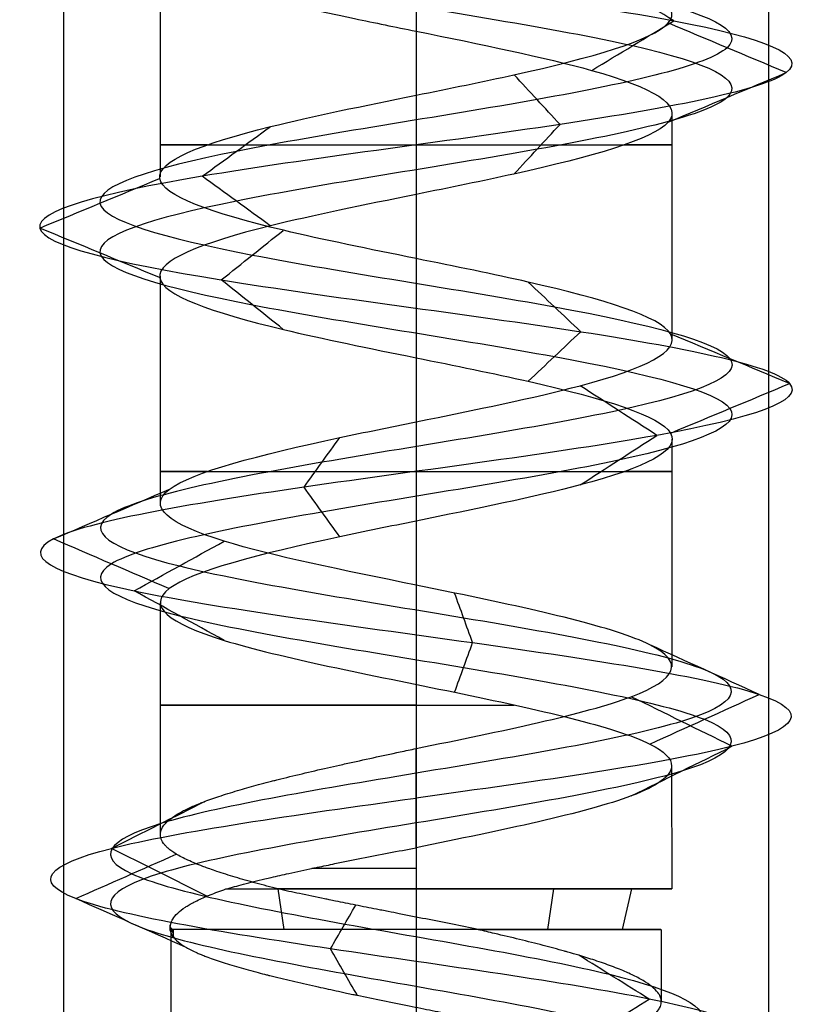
# Model space of a CAD drawing. Header units: millimetres. Extents: x -429 to 422, y -262 to 259.
# Tile 407 of 656: x -245.94 to -240.32, y 160.08 to 167.07. Entities that reach past the tile are written whole.
import ezdxf

# ---------------------------------------------------------------- set-up
doc = ezdxf.new("R2010")
doc.units = ezdxf.units.MM
doc.layers.add('Default', color=7, linetype='Continuous', true_color=0x000000)

msp = doc.modelspace()

# ---------------------------------------------------------------- linework, layer by layer
at = {"layer": 'Default', "color": 9, "true_color": 0xbebcba}
for p, q in [((-244.9433, 167.5662, 880.8222), (-244.9433, 165.9528, 880.8222)), ((-243.1274, 166.9872, 879.0065), (-243.1274, 165.3738, 879.011)), ((-241.3115, 166.4074, 880.8222), (-241.3115, 164.7942, 880.8222)), ((-244.9433, 165.2483, 880.8222), (-244.9433, 163.6345, 880.8222)), ((-243.1274, 164.6696, 879.011), (-243.1274, 163.0559, 879.0056)), ((-241.3115, 164.0912, 880.8222), (-241.3115, 162.4757, 880.8222)), ((-244.9433, 162.9306, 880.8222), (-244.9433, 161.2877, 880.8222)), ((-243.1274, 162.3501, 879.0063), (-243.1274, 160.8992, 879.0063)), ((-241.3141, 161.7718, 880.8222), (-241.3115, 160.8992, 880.8222)), ((-244.0629, 160.6108, 882.2877), (-244.1045, 160.8992, 882.3528)), ((-242.1919, 160.6108, 879.3567), (-242.1503, 160.8992, 879.2916)), ((-241.6619, 160.6108, 881.7577), (-241.5968, 160.8992, 881.7993)), ((-244.866, 160.6108, 880.8222), (-244.866, 158.8822, 880.8222)), ((-241.3888, 160.6108, 880.8222), (-241.3888, 160.1015, 880.8222))]:
    msp.add_line(p, q, dxfattribs=at)
at = {"layer": 'Default', "color": 9, "true_color": 0xbebcba, "extrusion": (0, -1, 0)}
for centre, radius, start, end in [((-243.1274, 880.8222, -166.1807), 1.8159, 144.57457, 270), ((-243.1274, 880.8222, -166.1807), 1.8159, 270, 35.22391), ((-243.1274, 880.8222, -163.8625), 1.8159, 144.64815, 270), ((-243.1274, 880.8222, -163.8625), 1.8159, 270, 35.45273), ((-243.1274, 880.8222, -162.2048), 1.8159, 90, 292.56747), ((-243.1274, 880.8222, -161.0457), 1.8159, 90, 113.99405), ((-243.1274, 880.8222, -160.6108), 1.7386, 90, 187.73216), ((-243.1274, 880.8222, -160.6108), 1.7386, 284.72045, 90)]:
    msp.add_arc(centre, radius, start, end, dxfattribs=at)
at = {"layer": 'Default', "color": 9, "true_color": 0xbebcba, "extrusion": (0, 1, 0)}
for start, end in [(42.04486, 90), (180, 302.62669), (90, 180)]:
    msp.add_arc((243.1274, 880.8222, 160.8992), 1.8159, start, end, dxfattribs=at)
at = {"layer": 'Default', "color": 9, "true_color": 0xbebcba}
for points, degree in [([(-243.1274, 199.9705, 878.5826), (-242.3832, 199.8479, 878.5826), (-240.9076, 199.6027, 879.3829), (-240.7127, 199.2349, 881.9095), (-242.7298, 198.8671, 883.438), (-245.108, 198.4993, 882.5775), (-245.6769, 198.1315, 880.1114), (-243.9147, 197.7638, 878.2956), (-241.4331, 197.396, 878.7891), (-240.5001, 197.0282, 881.1412), (-241.9688, 196.6604, 883.2017), (-244.4965, 196.2926, 883.0871), (-245.7727, 195.9248, 880.9021), (-244.6308, 195.5571, 878.6442), (-242.1146, 195.1893, 878.3771), (-240.5242, 194.8215, 880.3452), (-241.3134, 194.4537, 882.7493), (-243.7607, 194.0859, 883.3918), (-245.6292, 193.7181, 881.6855), (-245.2107, 193.3503, 879.19), (-242.8879, 192.9826, 878.1865), (-240.784, 192.6148, 879.5923), (-240.8222, 192.247, 882.1223), (-242.9676, 191.8792, 883.4639), (-245.259, 191.5114, 882.3907), (-245.6019, 191.1436, 879.8837), (-243.6828, 190.7759, 878.2346), (-241.256, 190.4081, 878.9508), (-240.5398, 190.0403, 881.3777), (-242.1889, 189.6725, 883.2968), (-244.6959, 189.3047, 882.9539), (-245.7691, 188.9369, 880.6624), (-244.4275, 188.5692, 878.517), (-241.8975, 188.2014, 878.4788), (-240.4917, 187.8336, 880.5827), (-241.4952, 187.4658, 882.9055), (-243.9907, 187.098, 883.324), (-245.697, 186.7302, 881.4556), (-245.0544, 186.3624, 879.0082), (-242.6503, 185.9947, 878.219), (-240.6823, 185.6269, 879.8094), (-240.9493, 185.2591, 882.3256), (-243.2073, 184.8913, 883.4675), (-245.3922, 184.5235, 882.1914), (-245.5069, 184.1557, 879.6636), (-243.4464, 183.788, 878.195), (-241.0943, 183.4202, 879.1279), (-240.6007, 183.0524, 881.6096), (-242.4167, 182.6846, 883.3715), (-244.8824, 182.3168, 882.8032), (-245.7438, 181.949, 880.424), (-244.2136, 181.5813, 878.4088), (-241.6905, 181.2135, 878.5997), (-240.4809, 180.8457, 880.8222), (-241.6905, 180.4779, 883.0447), (-244.2136, 180.1101, 883.2356), (-245.7438, 179.7423, 881.2204), (-244.8824, 179.3745, 878.8413), (-242.4167, 179.0068, 878.2729), (-240.6007, 178.639, 880.0349), (-241.0943, 178.2712, 882.5166), (-243.4464, 177.9034, 883.4494), (-245.5069, 177.5356, 881.9808), (-245.3922, 177.1678, 879.4531), (-243.2073, 176.8001, 878.1769), (-240.9493, 176.4323, 879.3188), (-240.6823, 176.0645, 881.835), (-242.6503, 175.6967, 883.4254), (-245.0544, 175.3289, 882.6362), (-245.697, 174.9611, 880.1889), (-243.9907, 174.5934, 878.3205), (-241.4952, 174.2256, 878.7389), (-240.4917, 173.8578, 881.0617), (-241.8975, 173.49, 883.1656), (-244.4275, 173.1222, 883.1274), (-245.7691, 172.7544, 880.982), (-244.6959, 172.3866, 878.6906), (-242.1889, 172.0189, 878.3477), (-240.5398, 171.6511, 880.2668), (-241.256, 171.2833, 882.6936), (-243.6828, 170.9155, 883.4098), (-245.6019, 170.5477, 881.7607), (-245.259, 170.1799, 879.2537), (-242.9676, 169.8122, 878.1805), (-240.8222, 169.4444, 879.5221), (-240.784, 169.0766, 882.0521), (-242.8879, 168.7088, 883.4579), (-245.2107, 168.341, 882.4544), (-245.6292, 167.9732, 879.9589), (-243.7607, 167.6055, 878.2526), (-241.3134, 167.2377, 878.8952), (-240.5242, 166.8699, 881.2993), (-242.1146, 166.5021, 883.2673), (-244.6308, 166.1343, 883.0003), (-245.7727, 165.7665, 880.7423), (-244.4965, 165.3987, 878.5574), (-241.9688, 165.031, 878.4428), (-240.5001, 164.6632, 880.5032), (-241.4331, 164.2954, 882.8553), (-243.9147, 163.9276, 883.3488), (-245.6769, 163.5598, 881.533), (-245.108, 163.192, 879.067), (-242.7298, 162.8243, 878.2064), (-240.7127, 162.4565, 879.7349), (-240.9076, 162.0887, 882.2615), (-242.3832, 161.8435, 883.0619), (-243.1274, 161.7209, 883.0619)], 3), ([(-243.1274, 199.7939, 878.1563), (-242.2416, 199.6713, 878.1563), (-240.4851, 199.4261, 879.109), (-240.2532, 199.0583, 882.1164), (-242.6542, 198.6906, 883.9359), (-245.4849, 198.3228, 882.9115), (-246.1621, 197.955, 879.9761), (-244.0645, 197.5872, 877.8148), (-241.1107, 197.2194, 878.4022), (-240.0001, 196.8516, 881.202), (-241.7484, 196.4839, 883.6545), (-244.7571, 196.1161, 883.5181), (-246.2761, 195.7483, 880.9174), (-244.9169, 195.3805, 878.2297), (-241.9219, 195.0127, 877.9118), (-240.0288, 194.6449, 880.2544), (-240.9682, 194.2772, 883.116), (-243.8813, 193.9094, 883.8809), (-246.1053, 193.5416, 881.8498), (-245.6072, 193.1738, 878.8794), (-242.8423, 192.806, 877.6849), (-240.338, 192.4382, 879.3582), (-240.3835, 192.0704, 882.3698), (-242.9372, 191.7027, 883.9667), (-245.6647, 191.3349, 882.6892), (-246.0729, 190.9671, 879.7051), (-243.7886, 190.5993, 877.7422), (-240.8999, 190.2315, 878.5947), (-240.0474, 189.8637, 881.4834), (-242.0103, 189.496, 883.7677), (-244.9944, 189.1282, 883.3595), (-246.2718, 188.7604, 880.632), (-244.6749, 188.3926, 878.0783), (-241.6634, 188.0248, 878.0329), (-239.9901, 187.657, 880.5371), (-241.1846, 187.2893, 883.302), (-244.155, 186.9215, 883.8001), (-246.186, 186.5537, 881.5761), (-245.4212, 186.1859, 878.663), (-242.5596, 185.8181, 877.7236), (-240.217, 185.4503, 879.6167), (-240.5348, 185.0825, 882.6117), (-243.2225, 184.7148, 883.971), (-245.8233, 184.347, 882.4519), (-245.9597, 183.9792, 879.4432), (-243.5071, 183.6114, 877.695), (-240.7074, 183.2436, 878.8054), (-240.1198, 182.8758, 881.7594), (-242.2815, 182.5081, 883.8567), (-245.2164, 182.1403, 883.1802), (-246.2417, 181.7725, 880.3482), (-244.4203, 181.4047, 877.9496), (-241.417, 181.0369, 878.1768), (-239.9772, 180.6691, 880.8222), (-241.417, 180.3014, 883.4676), (-244.4203, 179.9336, 883.6949), (-246.2417, 179.5658, 881.2962), (-245.2164, 179.198, 878.4643), (-242.2815, 178.8302, 877.7877), (-240.1198, 178.4624, 879.885), (-240.7074, 178.0946, 882.839), (-243.5071, 177.7269, 883.9494), (-245.9597, 177.3591, 882.2013), (-245.8233, 176.9913, 879.1925), (-243.2225, 176.6235, 877.6735), (-240.5348, 176.2557, 879.0327), (-240.217, 175.8879, 882.0277), (-242.5596, 175.5202, 883.9208), (-245.4212, 175.1524, 882.9814), (-246.186, 174.7846, 880.0683), (-244.155, 174.4168, 877.8443), (-241.1846, 174.049, 878.3424), (-239.9901, 173.6812, 881.1073), (-241.6634, 173.3134, 883.6116), (-244.6749, 172.9457, 883.5661), (-246.2718, 172.5779, 881.0124), (-244.9944, 172.2101, 878.2849), (-242.0103, 171.8423, 877.8767), (-240.0474, 171.4745, 880.161), (-240.8999, 171.1067, 883.0497), (-243.7886, 170.739, 883.9022), (-246.0729, 170.3712, 881.9393), (-245.6647, 170.0034, 878.9552), (-242.9372, 169.6356, 877.6778), (-240.3835, 169.2678, 879.2747), (-240.338, 168.9, 882.2862), (-242.8423, 168.5323, 883.9595), (-245.6072, 168.1645, 882.765), (-246.1053, 167.7967, 879.7946), (-243.8813, 167.4289, 877.7636), (-240.9682, 167.0611, 878.5284), (-240.0288, 166.6933, 881.3901), (-241.9219, 166.3255, 883.7326), (-244.9169, 165.9578, 883.4148), (-246.2761, 165.59, 880.7271), (-244.7571, 165.2222, 878.1263), (-241.7484, 164.8544, 877.9899), (-240.0001, 164.4866, 880.4425), (-241.1107, 164.1188, 883.2422), (-244.0645, 163.7511, 883.8297), (-246.1621, 163.3833, 881.6683), (-245.4849, 163.0155, 878.7329), (-242.6542, 162.6477, 877.7086), (-240.2532, 162.2799, 879.528), (-240.4851, 161.9121, 882.5354), (-242.2416, 161.6669, 883.4881), (-243.1274, 161.5444, 883.4881)], 3), ([(-243.1274, 199.6174, 878.5826), (-242.3832, 199.4948, 878.5826), (-240.9076, 199.2496, 879.3829), (-240.7127, 198.8818, 881.9095), (-242.7299, 198.514, 883.438), (-245.108, 198.1462, 882.5775), (-245.6769, 197.7784, 880.1114), (-243.9146, 197.4107, 878.2956), (-241.4331, 197.0429, 878.7891), (-240.5002, 196.6751, 881.1412), (-241.9689, 196.3073, 883.2016), (-244.4965, 195.9395, 883.087), (-245.7727, 195.5717, 880.9021), (-244.6308, 195.2039, 878.6442), (-242.1146, 194.8362, 878.3772), (-240.5242, 194.4684, 880.3452), (-241.3134, 194.1006, 882.7492), (-243.7607, 193.7328, 883.3918), (-245.6291, 193.365, 881.6855), (-245.2107, 192.9972, 879.1901), (-242.8879, 192.6295, 878.1866), (-240.784, 192.2617, 879.5923), (-240.8222, 191.8939, 882.1223), (-242.9676, 191.5261, 883.4639), (-245.259, 191.1583, 882.3907), (-245.6019, 190.7905, 879.8838), (-243.6828, 190.4228, 878.2347), (-241.256, 190.055, 878.9509), (-240.5398, 189.6872, 881.3777), (-242.1889, 189.3194, 883.2967), (-244.6959, 188.9516, 882.9538), (-245.7691, 188.5838, 880.6624), (-244.4275, 188.216, 878.5171), (-241.8975, 187.8483, 878.4789), (-240.4918, 187.4805, 880.5827), (-241.4952, 187.1127, 882.9055), (-243.9907, 186.7449, 883.3239), (-245.697, 186.3771, 881.4556), (-245.0544, 186.0093, 879.0082), (-242.6503, 185.6416, 878.2191), (-240.6823, 185.2738, 879.8094), (-240.9494, 184.906, 882.3256), (-243.2073, 184.5382, 883.4675), (-245.3922, 184.1704, 882.1913), (-245.5068, 183.8026, 879.6637), (-243.4464, 183.4348, 878.195), (-241.0944, 183.0671, 879.1279), (-240.6007, 182.6993, 881.6096), (-242.4167, 182.3315, 883.3715), (-244.8823, 181.9637, 882.8031), (-245.7438, 181.5959, 880.424), (-244.2135, 181.2281, 878.4089), (-241.6905, 180.8604, 878.5998), (-240.4809, 180.4926, 880.8222), (-241.6905, 180.1248, 883.0447), (-244.2135, 179.757, 883.2356), (-245.7438, 179.3892, 881.2204), (-244.8823, 179.0214, 878.8413), (-242.4167, 178.6537, 878.2729), (-240.6007, 178.2859, 880.0349), (-241.0944, 177.9181, 882.5165), (-243.4464, 177.5503, 883.4494), (-245.5068, 177.1825, 881.9808), (-245.3922, 176.8147, 879.4531), (-243.2073, 176.4469, 878.1769), (-240.9494, 176.0792, 879.3188), (-240.6823, 175.7114, 881.835), (-242.6503, 175.3436, 883.4254), (-245.0544, 174.9758, 882.6362), (-245.697, 174.608, 880.1889), (-243.9907, 174.2402, 878.3205), (-241.4952, 173.8725, 878.7389), (-240.4918, 173.5047, 881.0617), (-241.8975, 173.1369, 883.1656), (-244.4275, 172.7691, 883.1274), (-245.7691, 172.4013, 880.982), (-244.6959, 172.0335, 878.6906), (-242.1889, 171.6658, 878.3477), (-240.5398, 171.298, 880.2668), (-241.256, 170.9302, 882.6936), (-243.6828, 170.5624, 883.4098), (-245.6019, 170.1946, 881.7607), (-245.259, 169.8268, 879.2537), (-242.9676, 169.459, 878.1805), (-240.8222, 169.0913, 879.5221), (-240.784, 168.7235, 882.0521), (-242.8879, 168.3557, 883.4579), (-245.2107, 167.9879, 882.4544), (-245.6291, 167.6201, 879.9589), (-243.7607, 167.2523, 878.2526), (-241.3134, 166.8846, 878.8952), (-240.5242, 166.5168, 881.2993), (-242.1146, 166.149, 883.2673), (-244.6308, 165.7812, 883.0002), (-245.7727, 165.4134, 880.7423), (-244.4965, 165.0456, 878.5574), (-241.9689, 164.6779, 878.4428), (-240.5002, 164.3101, 880.5032), (-241.4331, 163.9423, 882.8553), (-243.9146, 163.5745, 883.3488), (-245.6769, 163.2067, 881.533), (-245.108, 162.8389, 879.067), (-242.7299, 162.4711, 878.2064), (-240.7127, 162.1034, 879.7349), (-240.9076, 161.7356, 882.2615), (-242.3832, 161.4904, 883.0618), (-243.1274, 161.3678, 883.0618)], 3), ([(-243.1274, 168.1467, 882.6381), (-243.1274, 167.3397, 882.6381), (-243.1274, 166.5327, 882.6381)], 2), ([(-241.2971, 167.0611, 878.8779), (-241.4918, 167.1786, 879.0847), (-241.6865, 167.296, 879.2915), (-241.8812, 167.4135, 879.4983)], 3), ([(-241.8807, 166.709, 879.4978), (-241.6862, 166.8264, 879.2912), (-241.4916, 166.9438, 879.0845), (-241.2971, 167.0611, 878.8779)], 3), ([(-240.5009, 166.6933, 881.3035), (-240.7802, 166.8108, 881.2524), (-241.0595, 166.9282, 881.2012), (-241.3389, 167.0456, 881.15)], 3), ([(-242.1055, 166.3255, 883.2892), (-242.214, 166.4427, 883.0274), (-242.3224, 166.5599, 882.7656), (-242.4308, 166.6771, 882.5038)], 3), ([(-241.3376, 166.3415, 881.1502), (-241.0587, 166.4588, 881.2013), (-240.7798, 166.5761, 881.2524), (-240.5009, 166.6933, 881.3035)], 3), ([(-242.4307, 165.9742, 882.5042), (-242.3223, 166.0913, 882.7659), (-242.2139, 166.2084, 883.0275), (-242.1055, 166.3255, 883.2892)], 3), ([(-244.6443, 165.9578, 883.0198), (-244.4834, 166.0749, 882.7868), (-244.3226, 166.1919, 882.5537), (-244.1617, 166.309, 882.3207)], 3), ([(-245.7964, 165.59, 880.7416), (-245.5134, 165.7071, 880.7501), (-245.2303, 165.8242, 880.7587), (-244.9472, 165.9413, 880.7672)], 3), ([(-244.1618, 165.6065, 882.3208), (-244.3226, 165.7236, 882.5538), (-244.4834, 165.8407, 882.7868), (-244.6443, 165.9578, 883.0198)], 3), ([(-243.1274, 165.8286, 882.6381), (-243.1274, 165.0216, 882.6381), (-243.1274, 164.2146, 882.6381)], 2), ([(-244.9473, 165.2387, 880.7672), (-245.2303, 165.3558, 880.7587), (-245.5134, 165.4729, 880.7501), (-245.7964, 165.59, 880.7416)], 3), ([(-244.5088, 165.2222, 878.5371), (-244.3623, 165.3393, 878.7794), (-244.2158, 165.4565, 879.0218), (-244.0692, 165.5736, 879.2642)], 3), ([(-244.0692, 164.8708, 879.2642), (-244.2158, 164.9879, 879.0218), (-244.3623, 165.1051, 878.7794), (-244.5088, 165.2222, 878.5371)], 3), ([(-241.9584, 164.8544, 878.4214), (-242.0825, 164.9716, 878.6761), (-242.2065, 165.0887, 878.9308), (-242.3305, 165.2059, 879.1855)], 3), ([(-242.3305, 164.5029, 879.1856), (-242.2065, 164.6201, 878.9309), (-242.0825, 164.7373, 878.6761), (-241.9584, 164.8544, 878.4214)], 3), ([(-240.4766, 164.4866, 880.5003), (-240.7579, 164.6038, 880.5345), (-241.0391, 164.721, 880.5686), (-241.3204, 164.8381, 880.6028)], 3), ([(-241.4179, 164.1188, 882.8735), (-241.5993, 164.236, 882.6558), (-241.7807, 164.3532, 882.4381), (-241.9621, 164.4704, 882.2204)], 3), ([(-241.3205, 164.1351, 880.6028), (-241.0392, 164.2523, 880.5687), (-240.7579, 164.3694, 880.5345), (-240.4766, 164.4866, 880.5003)], 3), ([(-243.9218, 163.7511, 883.3715), (-243.8375, 163.8683, 883.101), (-243.7531, 163.9855, 882.8304), (-243.6688, 164.1027, 882.5598)], 3), ([(-241.9622, 163.7672, 882.2203), (-241.7808, 163.8844, 882.438), (-241.5993, 164.0016, 882.6558), (-241.4179, 164.1188, 882.8735)], 3), ([(-245.6996, 163.3833, 881.5393), (-245.4265, 163.5005, 881.4632), (-245.1535, 163.6177, 881.387), (-244.8804, 163.735, 881.3109)], 3), ([(-243.6688, 163.3994, 882.5596), (-243.7531, 163.5166, 882.8302), (-243.8374, 163.6338, 883.1009), (-243.9218, 163.7511, 883.3715)], 3), ([(-243.1274, 163.5104, 882.6381), (-243.1274, 162.7034, 882.6381), (-243.1274, 161.8964, 882.6381)], 2), ([(-244.8802, 163.0315, 881.3109), (-245.1534, 163.1488, 881.387), (-245.4265, 163.266, 881.4632), (-245.6996, 163.3833, 881.5393)], 3), ([(-245.126, 163.0155, 879.0514), (-244.9138, 163.1327, 879.2395), (-244.7016, 163.25, 879.4275), (-244.4893, 163.3673, 879.6155)], 3), ([(-244.4892, 162.6637, 879.6156), (-244.7015, 162.7809, 879.4275), (-244.9137, 162.8982, 879.2395), (-245.126, 163.0155, 879.0514)], 3), ([(-242.7258, 162.6477, 878.1825), (-242.7685, 162.765, 878.4629), (-242.8111, 162.8823, 878.7432), (-242.8538, 162.9996, 879.0236)], 3), ([(-242.8538, 162.2958, 879.0237), (-242.8111, 162.4131, 878.7433), (-242.7685, 162.5304, 878.4629), (-242.7258, 162.6477, 878.1825)], 3), ([(-240.692, 162.2799, 879.726), (-240.9507, 162.3972, 879.8425), (-241.2094, 162.5145, 879.9589), (-241.4682, 162.6318, 880.0754)], 3), ([(-240.8856, 161.9121, 882.2724), (-241.1238, 162.0295, 882.1183), (-241.362, 162.1468, 881.9642), (-241.6002, 162.2641, 881.8101)], 3), ([(-241.4682, 161.928, 880.0754), (-241.2095, 162.0453, 879.9589), (-240.9507, 162.1626, 879.8425), (-240.692, 162.2799, 879.726)], 3), ([(-243.1274, 161.5444, 883.4881), (-243.1274, 161.7204, 883.0631), (-243.1274, 161.8964, 882.6381)], 2), ([(-241.6002, 161.5601, 881.8101), (-241.362, 161.6775, 881.9642), (-241.1238, 161.7948, 882.1183), (-240.8856, 161.9121, 882.2724)], 3), ([(-243.1274, 156.908, 882.9188), (-242.4518, 157.0269, 882.9334), (-241.0782, 157.2647, 882.2588), (-240.7311, 157.6213, 879.9314), (-242.4878, 157.978, 878.2955), (-244.8771, 158.3346, 878.8216), (-245.8188, 158.6912, 881.1321), (-244.4249, 159.0479, 883.2585), (-241.8358, 159.4045, 883.3195), (-240.2874, 159.7612, 881.184), (-241.1828, 160.1178, 878.6521), (-243.8202, 160.4744, 877.9394), (-245.9431, 160.8311, 879.7362), (-245.659, 161.1877, 882.552), (-243.9864, 161.4255, 883.4735), (-243.1274, 161.5444, 883.4881)], 3), ([(-245.2882, 161.1877, 882.313), (-245.0668, 161.299, 882.1603), (-244.8453, 161.4103, 882.0075), (-244.6239, 161.5216, 881.8547)], 3), ([(-243.1274, 161.1923, 882.6381), (-243.1274, 161.3683, 883.0631), (-243.1274, 161.5444, 883.4881)], 2), ([(-245.5419, 160.8311, 879.906), (-245.304, 160.9363, 879.9963), (-245.066, 161.0415, 880.0865), (-244.8281, 161.1468, 880.1768)], 3), ([(-244.6115, 160.8475, 881.8461), (-244.837, 160.9609, 882.0017), (-245.0626, 161.0743, 882.1574), (-245.2882, 161.1877, 882.313)], 3), ([(-243.1274, 161.1923, 882.6381), (-243.1274, 161.0457, 882.6381), (-243.1274, 160.8992, 882.6381)], 2), ([(-244.7573, 160.4841, 880.2036), (-245.0189, 160.5997, 880.1044), (-245.2804, 160.7154, 880.0052), (-245.5419, 160.8311, 879.906)], 3), ([(-243.7344, 160.4744, 878.3577), (-243.6745, 160.578, 878.6009), (-243.6145, 160.6816, 878.8441), (-243.5546, 160.7852, 879.0873)], 3), ([(-244.8502, 160.5629, 880.5883), (-244.8719, 160.5924, 880.7251), (-244.8775, 160.6218, 880.8651), (-244.8673, 160.6513, 881.0046)], 3), ([(-244.8712, 160.631, 880.7956), (-244.8712, 160.6231, 880.7956), (-244.8712, 160.6151, 880.7956), (-244.8712, 160.6071, 880.7956)], 3), ([(-244.8712, 160.631, 880.7956), (-244.8683, 160.6163, 880.7261), (-244.8613, 160.6016, 880.6568), (-244.8502, 160.5869, 880.5883)], 3), ([(-244.8502, 160.6108, 880.5883), (-244.8502, 160.5948, 880.5883), (-244.8502, 160.5789, 880.5883), (-244.8502, 160.5629, 880.5883)], 3), ([(-243.1274, 160.6108, 882.5608), (-243.1274, 160.0516, 882.5608), (-243.1274, 159.4924, 882.5608)], 2), ([(-243.5436, 160.1445, 879.1322), (-243.6072, 160.2545, 878.874), (-243.6708, 160.3645, 878.6158), (-243.7344, 160.4744, 878.3577)], 3), ([(-241.4731, 160.1178, 878.9553), (-241.6395, 160.2216, 879.1431), (-241.8059, 160.3254, 879.3309), (-241.9723, 160.4291, 879.5187)], 3), ([(-241.9733, 159.8058, 879.5199), (-241.8066, 159.9098, 879.3317), (-241.6398, 160.0138, 879.1435), (-241.4731, 160.1178, 878.9553)], 3)]:
    msp.add_open_spline(points, degree=degree, dxfattribs=at)
at = {"layer": 'Default'}
for points in [[(-245.6274, 195.0648, 880.8222), (-245.6274, 172.5648, 880.8222), (-245.6274, 150.0648, 880.8222)], [(-243.1274, 195.0648, 883.3222), (-243.1274, 172.5648, 883.3222), (-243.1274, 150.0648, 883.3222)], [(-243.1274, 195.0648, 878.3222), (-243.1274, 172.5648, 878.3222), (-243.1274, 150.0648, 878.3222)], [(-240.6274, 195.0648, 880.8222), (-240.6274, 172.5648, 880.8222), (-240.6274, 150.0648, 880.8222)]]:
    msp.add_open_spline(points, degree=2, dxfattribs=at)
at = {"layer": 'Default', "color": 9, "true_color": 0xbebcba}
for points, knots in [([(-243.1274, 168.1467, 882.6381), (-243.6737, 168.0352, 882.6346), (-244.827, 167.8012, 882.0823), (-245.1561, 167.4446, 880.1213), (-244.0233, 167.1696, 879.0873), (-243.2744, 167.0171, 879.005), (-243.1274, 166.9872, 879.0065)], [-16.708333, -16.708333, -16.708333, -16.708333, -14.299639, -11.648583, -8.997526, -8.351683, -8.351683, -8.351683, -8.351683]), ([(-243.1274, 166.5327, 882.6381), (-242.8889, 166.581, 882.6392), (-242.6509, 166.6293, 882.5954), (-242.4323, 166.6776, 882.5047), (-241.8773, 166.8002, 882.2746), (-241.4474, 166.9228, 881.7425), (-241.3391, 167.0454, 881.1514), (-241.2308, 167.168, 880.5604), (-241.444, 167.2906, 879.9104), (-241.8813, 167.4132, 879.4984), (-242.2121, 167.5059, 879.1868), (-242.671, 167.5986, 879.0114), (-243.1274, 167.6914, 879.0065)], [-15.618997, -15.618997, -15.618997, -15.618997, -14.672133, -14.672133, -14.672133, -12.185539, -12.185539, -12.185539, -9.698961, -9.698961, -9.698961, -7.818708, -7.818708, -7.818708, -7.818708]), ([(-243.1274, 166.9872, 879.0065), (-242.671, 166.8945, 879.0114), (-241.6053, 166.6792, 879.4187), (-241.0175, 166.3413, 881.2104), (-242.0466, 166.0478, 882.4843), (-242.8889, 165.8769, 882.6392), (-243.1274, 165.8286, 882.6381)], [-8.351683, -8.351683, -8.351683, -8.351683, -6.346469, -3.695412, -1.044355, 0, 0, 0, 0]), ([(-243.1274, 165.3738, 879.011), (-243.4576, 165.4406, 879.0118), (-243.7881, 165.5074, 879.0981), (-244.0684, 165.5743, 879.2676), (-244.5824, 165.6969, 879.5784), (-244.9273, 165.8195, 880.169), (-244.9455, 165.9421, 880.7694), (-244.9636, 166.0647, 881.3698), (-244.655, 166.1872, 881.9801), (-244.1607, 166.3098, 882.3214), (-243.8613, 166.3841, 882.5281), (-243.4939, 166.4583, 882.6361), (-243.1274, 166.5327, 882.6381)], [-7.796549, -7.796549, -7.796549, -7.796549, -6.441264, -6.441264, -6.441264, -3.955263, -3.955263, -3.955263, -1.46928, -1.46928, -1.46928, 0, 0, 0, 0]), ([(-243.1274, 165.8286, 882.6381), (-243.4939, 165.7542, 882.6361), (-244.4681, 165.5573, 882.3497), (-245.2722, 165.2379, 880.7595), (-244.3943, 164.9259, 879.2564), (-243.4576, 164.7364, 879.0118), (-243.1274, 164.6696, 879.011)], [-16.672198, -16.672198, -16.672198, -16.672198, -15.070127, -12.424469, -9.778811, -8.336384, -8.336384, -8.336384, -8.336384]), ([(-243.1274, 164.2146, 882.6381), (-242.7067, 164.3002, 882.6344), (-242.2841, 164.3856, 882.4885), (-241.9629, 164.4709, 882.2208), (-241.5015, 164.5935, 881.8364), (-241.2493, 164.7161, 881.2007), (-241.3217, 164.8387, 880.6045), (-241.3941, 164.9613, 880.0083), (-241.7911, 165.0839, 879.4515), (-242.3311, 165.2065, 879.1886), (-242.5767, 165.2622, 879.0691), (-242.852, 165.318, 879.0103), (-243.1274, 165.3738, 879.011)], [-15.595245, -15.595245, -15.595245, -15.595245, -13.898328, -13.898328, -13.898328, -11.412725, -11.412725, -11.412725, -8.927088, -8.927088, -8.927088, -7.796549, -7.796549, -7.796549, -7.796549]), ([(-243.1274, 164.6696, 879.011), (-242.852, 164.6138, 879.0103), (-241.9716, 164.4355, 879.1983), (-240.9972, 164.1345, 880.5651), (-241.677, 163.804, 882.2789), (-242.7067, 163.5961, 882.6344), (-243.1274, 163.5104, 882.6381)], [-8.336384, -8.336384, -8.336384, -8.336384, -7.133153, -4.487495, -1.841837, 0, 0, 0, 0]), ([(-243.1274, 163.0559, 879.0056), (-243.6375, 163.1598, 879.0106), (-244.1504, 163.2637, 879.2358), (-244.4878, 163.3676, 879.6168), (-244.886, 163.4902, 880.0664), (-245.0396, 163.6128, 880.733), (-244.8783, 163.7354, 881.3116), (-244.717, 163.8579, 881.8903), (-244.2406, 163.9805, 882.3811), (-243.6671, 164.1031, 882.5599), (-243.4932, 164.1403, 882.614), (-243.3105, 164.1774, 882.6396), (-243.1274, 164.2146, 882.6381)], [-7.804039, -7.804039, -7.804039, -7.804039, -5.698096, -5.698096, -5.698096, -3.212039, -3.212039, -3.212039, -0.725837, -0.725837, -0.725837, 0, 0, 0, 0]), ([(-243.1274, 163.5104, 882.6381), (-243.3105, 163.4733, 882.6396), (-244.0963, 163.3135, 882.5299), (-245.1933, 163.0312, 881.3995), (-244.7323, 162.6634, 879.3998), (-242.8043, 162.2956, 878.7019), (-241.4829, 161.9984, 879.7033), (-241.3129, 161.8238, 880.5652), (-241.3141, 161.7718, 880.8222)], [-16.739226, -16.739226, -16.739226, -16.739226, -15.934456, -13.278713, -10.622971, -7.967228, -5.311485, -4.184629, -4.184629, -4.184629, -4.184629]), ([(-243.1274, 161.8964, 882.6381), (-242.5239, 162.019, 882.6382), (-241.9256, 162.1416, 882.3138), (-241.6001, 162.2642, 881.8102), (-241.2746, 162.3868, 881.3066), (-241.2219, 162.5094, 880.6238), (-241.468, 162.632, 880.0759), (-241.7142, 162.7546, 879.528), (-242.2593, 162.8772, 879.1149), (-242.8531, 162.9998, 879.0247), (-242.9438, 163.0185, 879.011), (-243.0355, 163.0372, 879.0047), (-243.1274, 163.0559, 879.0056)], [-15.63889, -15.63889, -15.63889, -15.63889, -13.154993, -13.154993, -13.154993, -10.669229, -10.669229, -10.669229, -8.183317, -8.183317, -8.183317, -7.804039, -7.804039, -7.804039, -7.804039]), ([(-244.1065, 160.8992, 879.2929), (-244.1604, 160.9134, 879.3294), (-244.2128, 160.9271, 879.3674), (-244.2631, 160.9408, 879.4078), (-244.3144, 160.9548, 879.4492), (-244.3635, 160.9688, 879.4931), (-244.4102, 160.9828, 879.5394), (-244.4557, 160.9965, 879.5846), (-244.499, 161.0102, 879.632), (-244.5397, 161.0238, 879.6817), (-244.557, 161.0297, 879.7027), (-244.5738, 161.0355, 879.7242), (-244.5902, 161.0413, 879.746), (-244.6013, 161.0453, 879.7609), (-244.6123, 161.0492, 879.7759), (-244.623, 161.0532, 879.7912), (-244.629, 161.0554, 879.7997), (-244.6349, 161.0577, 879.8083), (-244.6408, 161.0599, 879.8169), (-244.679, 161.0745, 879.8733), (-244.7139, 161.089, 879.9317), (-244.7452, 161.1035, 879.9917), (-244.7766, 161.118, 880.0518), (-244.8043, 161.1325, 880.1136), (-244.8283, 161.147, 880.1769), (-244.851, 161.1608, 880.237), (-244.8702, 161.1746, 880.2984), (-244.8861, 161.1883, 880.3609), (-244.8924, 161.1939, 880.386), (-244.8982, 161.1994, 880.4112), (-244.9035, 161.205, 880.4366), (-244.9059, 161.2075, 880.4484), (-244.9082, 161.2101, 880.4601), (-244.9104, 161.2127, 880.472), (-244.9222, 161.2264, 880.5351), (-244.9305, 161.24, 880.5987), (-244.9356, 161.2537, 880.6626), (-244.9407, 161.2676, 880.7279), (-244.9425, 161.2816, 880.7934), (-244.9408, 161.2955, 880.8589), (-244.9391, 161.3095, 880.9248), (-244.934, 161.3235, 880.9906), (-244.9255, 161.3376, 881.0561), (-244.9226, 161.3424, 881.0787), (-244.9193, 161.3473, 881.1013), (-244.9155, 161.3521, 881.1238), (-244.9132, 161.3551, 881.1376), (-244.9108, 161.3581, 881.1513), (-244.9082, 161.3611, 881.1651), (-244.9065, 161.363, 881.1738), (-244.9048, 161.3648, 881.1825), (-244.9031, 161.3667, 881.1912), (-244.8899, 161.3808, 881.2559), (-244.8734, 161.3948, 881.3198), (-244.8536, 161.4089, 881.3824), (-244.8338, 161.4228, 881.4449), (-244.8109, 161.4368, 881.5062), (-244.7846, 161.4508, 881.566), (-244.7625, 161.4626, 881.6165), (-244.738, 161.4744, 881.6659), (-244.7113, 161.4862, 881.7141), (-244.6979, 161.4921, 881.7382), (-244.6839, 161.498, 881.7619), (-244.6694, 161.5039, 881.7854), (-244.6592, 161.5081, 881.8017), (-244.6488, 161.5122, 881.8179), (-244.6381, 161.5163, 881.8339), (-244.6335, 161.5181, 881.8408), (-244.6288, 161.5199, 881.8477), (-244.624, 161.5217, 881.8546), (-244.5888, 161.535, 881.9055), (-244.5509, 161.5482, 881.9543), (-244.5105, 161.5615, 882.0009), (-244.468, 161.5754, 882.0501), (-244.4227, 161.5893, 882.0968), (-244.375, 161.6032, 882.1411), (-244.3332, 161.6154, 882.1798), (-244.2895, 161.6276, 882.2166), (-244.2442, 161.6398, 882.2514), (-244.2204, 161.6462, 882.2697), (-244.1961, 161.6526, 882.2874), (-244.1714, 161.659, 882.3045), (-244.1597, 161.6621, 882.3127), (-244.1478, 161.6651, 882.3207), (-244.1358, 161.6682, 882.3286), (-244.1261, 161.6707, 882.3351), (-244.1162, 161.6732, 882.3414), (-244.1063, 161.6757, 882.3477), (-244.051, 161.6896, 882.3828), (-243.9939, 161.7036, 882.415), (-243.9353, 161.7175, 882.4441), (-243.8764, 161.7315, 882.4735), (-243.816, 161.7456, 882.4997), (-243.7543, 161.7596, 882.5227), (-243.7267, 161.7659, 882.5331), (-243.6988, 161.7722, 882.5427), (-243.6706, 161.7785, 882.5517), (-243.655, 161.782, 882.5567), (-243.6394, 161.7855, 882.5615), (-243.6236, 161.789, 882.5661), (-243.5605, 161.803, 882.5845), (-243.4965, 161.817, 882.5995), (-243.432, 161.831, 882.611), (-243.3686, 161.8448, 882.6223), (-243.3047, 161.8585, 882.6301), (-243.2404, 161.8723, 882.6344), (-243.2028, 161.8803, 882.6368), (-243.1651, 161.8884, 882.6381), (-243.1274, 161.8964, 882.6381)], [-6.181307, -6.181307, -6.181307, -6.181307, -5.924028, -5.924028, -5.924028, -5.662736, -5.662736, -5.662736, -5.407884, -5.407884, -5.407884, -5.299659, -5.299659, -5.299659, -5.225807, -5.225807, -5.225807, -5.184377, -5.184377, -5.184377, -4.914555, -4.914555, -4.914555, -4.645658, -4.645658, -4.645658, -4.390152, -4.390152, -4.390152, -4.287338, -4.287338, -4.287338, -4.239657, -4.239657, -4.239657, -3.984911, -3.984911, -3.984911, -3.724871, -3.724871, -3.724871, -3.463029, -3.463029, -3.463029, -3.372455, -3.372455, -3.372455, -3.317001, -3.317001, -3.317001, -3.281809, -3.281809, -3.281809, -3.020125, -3.020125, -3.020125, -2.760403, -2.760403, -2.760403, -2.541529, -2.541529, -2.541529, -2.43206, -2.43206, -2.43206, -2.355698, -2.355698, -2.355698, -2.32245, -2.32245, -2.32245, -2.077141, -2.077141, -2.077141, -1.818817, -1.818817, -1.818817, -1.592223, -1.592223, -1.592223, -1.473045, -1.473045, -1.473045, -1.416164, -1.416164, -1.416164, -1.369629, -1.369629, -1.369629, -1.109637, -1.109637, -1.109637, -0.848334, -0.848334, -0.848334, -0.731118, -0.731118, -0.731118, -0.666047, -0.666047, -0.666047, -0.405323, -0.405323, -0.405323, -0.149658, -0.149658, -0.149658, 0, 0, 0, 0]), ([(-243.1274, 161.7204, 883.0631), (-243.8494, 161.6015, 883.0485), (-245.2502, 161.3638, 882.2694), (-245.478, 161.0071, 879.9126), (-243.7013, 160.6505, 878.4222), (-241.5125, 160.2938, 879.0242), (-240.781, 159.9372, 881.124), (-242.0668, 159.5806, 882.8792), (-244.1939, 159.2239, 882.8183), (-245.3252, 158.8673, 881.0722), (-244.5474, 158.5106, 879.1938), (-242.6067, 158.154, 878.7782), (-241.4536, 157.8624, 879.8652), (-241.3689, 157.6898, 880.6985), (-241.3954, 157.6359, 880.9516)], [0, 0, 0, 0, 0.966644, 1.933288, 2.899932, 3.866576, 4.833219, 5.799863, 6.766507, 7.733151, 8.699795, 9.666439, 10.633083, 11.070576, 11.070576, 11.070576, 11.070576]), ([(-241.3141, 161.7718, 880.8222), (-241.3157, 161.7012, 881.171), (-241.5812, 161.508, 882.127), (-242.5239, 161.3149, 882.6382), (-243.1274, 161.1923, 882.6381)], [-4.184629, -4.184629, -4.184629, -4.184629, -2.655743, 0, 0, 0, 0]), ([(-243.1274, 161.3683, 883.0631), (-243.8494, 161.2494, 883.0485), (-245.2502, 161.0117, 882.2694), (-245.478, 160.655, 879.9126), (-243.7013, 160.2984, 878.4222), (-241.5125, 159.9418, 879.0242), (-240.781, 159.5851, 881.124), (-242.0668, 159.2285, 882.8792), (-244.1939, 158.8718, 882.8183), (-245.3252, 158.5152, 881.0722), (-244.5474, 158.1586, 879.1938), (-242.6067, 157.8019, 878.7782), (-241.4488, 157.5091, 879.8697), (-241.3678, 157.3353, 880.7102), (-241.3972, 157.2802, 880.9687)], [0, 0, 0, 0, 0.966644, 1.933288, 2.899932, 3.866576, 4.833219, 5.799863, 6.766507, 7.733151, 8.699795, 9.666439, 10.633083, 11.080428, 11.080428, 11.080428, 11.080428]), ([(-244.4759, 160.8992, 882.0383), (-244.4364, 160.9105, 882.0816), (-244.3947, 160.9219, 882.1228), (-244.351, 160.9332, 882.1619), (-244.303, 160.9457, 882.2049), (-244.2526, 160.9581, 882.2455), (-244.2002, 160.9706, 882.2834), (-244.1851, 160.9742, 882.2943), (-244.1697, 160.9778, 882.3051), (-244.1543, 160.9815, 882.3156), (-244.1136, 160.9909, 882.3432), (-244.0719, 161.0004, 882.3692), (-244.0292, 161.0099, 882.3935), (-243.9736, 161.0222, 882.4252), (-243.9164, 161.0345, 882.4541), (-243.8578, 161.0469, 882.4801), (-243.8474, 161.0491, 882.4847), (-243.837, 161.0513, 882.4892), (-243.8266, 161.0535, 882.4936), (-243.7857, 161.062, 882.5109), (-243.7443, 161.0706, 882.5266), (-243.7025, 161.0791, 882.5409), (-243.6402, 161.0918, 882.5621), (-243.577, 161.1044, 882.5801), (-243.513, 161.1171, 882.5945), (-243.4493, 161.1297, 882.6089), (-243.3849, 161.1423, 882.6198), (-243.3199, 161.155, 882.6272), (-243.2561, 161.1674, 882.6344), (-243.1919, 161.1798, 882.6381), (-243.1274, 161.1923, 882.6381)], [0, 0, 0, 0, 0.2318, 0.2318, 0.2318, 0.487226, 0.487226, 0.487226, 0.561205, 0.561205, 0.561205, 0.755525, 0.755525, 0.755525, 1.008771, 1.008771, 1.008771, 1.053676, 1.053676, 1.053676, 1.228722, 1.228722, 1.228722, 1.488518, 1.488518, 1.488518, 1.746878, 1.746878, 1.746878, 2.001329, 2.001329, 2.001329, 2.001329]), ([(-244.8673, 160.6513, 881.0046), (-244.8645, 160.6629, 881.0565), (-244.8599, 160.6743, 881.1074), (-244.8532, 160.6857, 881.158), (-244.8448, 160.6998, 881.221), (-244.8331, 160.7139, 881.2836), (-244.8183, 160.728, 881.3454), (-244.8033, 160.7421, 881.4074), (-244.7851, 160.7563, 881.4686), (-244.7636, 160.7703, 881.5287), (-244.7599, 160.7728, 881.5392), (-244.756, 160.7753, 881.5497), (-244.752, 160.7777, 881.5602), (-244.7473, 160.7807, 881.5726), (-244.7425, 160.7836, 881.585), (-244.7375, 160.7865, 881.5973), (-244.7266, 160.7929, 881.6241), (-244.7151, 160.7993, 881.6506), (-244.7029, 160.8056, 881.6768), (-244.6758, 160.8198, 881.7352), (-244.6455, 160.8339, 881.7919), (-244.612, 160.8479, 881.8466), (-244.604, 160.8513, 881.8597), (-244.5958, 160.8546, 881.8726), (-244.5875, 160.8579, 881.8854), (-244.5534, 160.8716, 881.9379), (-244.5162, 160.8853, 881.9885), (-244.4759, 160.8992, 882.0383)], [0, 0, 0, 0, 0.2043, 0.2043, 0.2043, 0.45721, 0.45721, 0.45721, 0.711007, 0.711007, 0.711007, 0.755498, 0.755498, 0.755498, 0.808326, 0.808326, 0.808326, 0.923243, 0.923243, 0.923243, 1.178741, 1.178741, 1.178741, 1.239432, 1.239432, 1.239432, 1.490427, 1.490427, 1.490427, 1.490427]), ([(-242.6856, 160.6108, 879.1407), (-242.7465, 160.6235, 879.1216), (-242.8072, 160.636, 879.1056), (-242.8686, 160.6485, 879.0928), (-242.931, 160.6611, 879.0797), (-242.994, 160.6737, 879.07), (-243.0573, 160.6863, 879.0636), (-243.1202, 160.6988, 879.0572), (-243.1833, 160.7113, 879.0542), (-243.2464, 160.7237, 879.0547), (-243.2723, 160.7288, 879.0548), (-243.2982, 160.7339, 879.0556), (-243.324, 160.739, 879.0569), (-243.3396, 160.7421, 879.0577), (-243.3552, 160.7451, 879.0587), (-243.3708, 160.7482, 879.06), (-243.3831, 160.7506, 879.0609), (-243.3954, 160.7531, 879.062), (-243.4077, 160.7555, 879.0633), (-243.4571, 160.7652, 879.0683), (-243.5063, 160.775, 879.0755), (-243.555, 160.7847, 879.0848), (-243.6032, 160.7943, 879.0941), (-243.6509, 160.8038, 879.1056), (-243.6982, 160.8134, 879.1191), (-243.713, 160.8164, 879.1233), (-243.7278, 160.8194, 879.1277), (-243.7425, 160.8224, 879.1324), (-243.7539, 160.8247, 879.136), (-243.7653, 160.827, 879.1397), (-243.7766, 160.8294, 879.1435), (-243.8368, 160.8417, 879.1638), (-243.8958, 160.8539, 879.1874), (-243.9535, 160.8662, 879.2141), (-244.0051, 160.8771, 879.2379), (-244.0556, 160.888, 879.2642), (-244.1065, 160.8992, 879.2929)], [-1.942116, -1.942116, -1.942116, -1.942116, -1.692357, -1.692357, -1.692357, -1.440121, -1.440121, -1.440121, -1.190179, -1.190179, -1.190179, -1.087809, -1.087809, -1.087809, -1.025997, -1.025997, -1.025997, -0.977145, -0.977145, -0.977145, -0.780579, -0.780579, -0.780579, -0.586428, -0.586428, -0.586428, -0.525408, -0.525408, -0.525408, -0.478054, -0.478054, -0.478054, -0.22688, -0.22688, -0.22688, 0, 0, 0, 0]), ([(-244.8502, 160.6108, 880.5883), (-244.8524, 160.6122, 880.6021), (-244.8545, 160.6135, 880.616), (-244.8564, 160.6149, 880.6298), (-244.8649, 160.6209, 880.6916), (-244.8701, 160.627, 880.7537), (-244.8719, 160.633, 880.816), (-244.8738, 160.6391, 880.8788), (-244.8723, 160.6452, 880.9418), (-244.8673, 160.6513, 881.0046)], [0, 0, 0, 0, 0.0546198, 0.0546198, 0.0546198, 0.2977039, 0.2977039, 0.2977039, 0.5432934, 0.5432934, 0.5432934, 0.5432934]), ([(-243.1274, 159.4924, 882.5608), (-243.092, 159.5009, 882.5587), (-243.0569, 159.5087, 882.5577), (-243.0218, 159.5165, 882.5557), (-243.0008, 159.5212, 882.5545), (-242.9798, 159.5259, 882.5529), (-242.9588, 159.5305, 882.551), (-242.9493, 159.5327, 882.5501), (-242.9398, 159.5348, 882.5491), (-242.9303, 159.5369, 882.5481), (-242.8667, 159.5511, 882.5412), (-242.8037, 159.5653, 882.531), (-242.7417, 159.5795, 882.5174), (-242.6798, 159.5936, 882.5039), (-242.6188, 159.6077, 882.4871), (-242.559, 159.6218, 882.467), (-242.5006, 159.6356, 882.4473), (-242.4433, 159.6493, 882.4245), (-242.3874, 159.6631, 882.3985), (-242.3642, 159.6689, 882.3876), (-242.3412, 159.6746, 882.3762), (-242.3185, 159.6803, 882.3643), (-242.31, 159.6825, 882.3599), (-242.3016, 159.6846, 882.3553), (-242.2932, 159.6867, 882.3507), (-242.2408, 159.7001, 882.322), (-242.19, 159.7135, 882.2903), (-242.1411, 159.7268, 882.2561), (-242.0898, 159.7407, 882.2202), (-242.0406, 159.7547, 882.1815), (-241.9935, 159.7686, 882.1402), (-241.9457, 159.7827, 882.0984), (-241.9002, 159.7969, 882.0539), (-241.857, 159.811, 882.007), (-241.8386, 159.817, 881.987), (-241.8206, 159.8231, 881.9666), (-241.8031, 159.8291, 881.9458), (-241.7948, 159.832, 881.936), (-241.7867, 159.8348, 881.9261), (-241.7786, 159.8377, 881.9161), (-241.771, 159.8404, 881.9066), (-241.7635, 159.843, 881.8971), (-241.7561, 159.8457, 881.8875), (-241.7173, 159.8598, 881.8374), (-241.6812, 159.8738, 881.7853), (-241.648, 159.8878, 881.7317), (-241.6144, 159.902, 881.6775), (-241.5838, 159.9161, 881.6217), (-241.5562, 159.9302, 881.5645), (-241.529, 159.9442, 881.5079), (-241.5048, 159.9581, 881.45), (-241.4837, 159.9721, 881.3909), (-241.4774, 159.9763, 881.3732), (-241.4714, 159.9805, 881.3554), (-241.4657, 159.9847, 881.3374), (-241.4616, 159.9876, 881.3249), (-241.4578, 159.9906, 881.3122), (-241.454, 159.9935, 881.2996), (-241.4513, 159.9957, 881.2902), (-241.4486, 159.9979, 881.2809), (-241.446, 160, 881.2715), (-241.4292, 160.0142, 881.2104), (-241.4158, 160.0283, 881.1485), (-241.4061, 160.0424, 881.0862), (-241.4034, 160.0465, 881.0683), (-241.4009, 160.0505, 881.0504), (-241.3987, 160.0546, 881.0324), (-241.3914, 160.0683, 880.9716), (-241.3875, 160.0819, 880.9103), (-241.387, 160.0956, 880.8489), (-241.3866, 160.1095, 880.7867), (-241.3895, 160.1234, 880.7244), (-241.3958, 160.1373, 880.6623), (-241.3973, 160.1406, 880.6475), (-241.399, 160.1439, 880.6328), (-241.4009, 160.1472, 880.6181), (-241.4022, 160.1495, 880.6075), (-241.4037, 160.1519, 880.597), (-241.4052, 160.1543, 880.5864), (-241.4142, 160.1682, 880.5244), (-241.4265, 160.1821, 880.463), (-241.442, 160.196, 880.4024), (-241.4577, 160.2101, 880.3407), (-241.4766, 160.2242, 880.2799), (-241.4986, 160.2383, 880.2202), (-241.5207, 160.2524, 880.1605), (-241.5459, 160.2666, 880.1019), (-241.5741, 160.2807, 880.0447), (-241.5875, 160.2875, 880.0175), (-241.6017, 160.2942, 879.9906), (-241.6165, 160.301, 879.9641), (-241.6223, 160.3036, 879.9536), (-241.6283, 160.3063, 879.9432), (-241.6343, 160.309, 879.9328), (-241.6666, 160.3232, 879.8777), (-241.7016, 160.3373, 879.8245), (-241.7394, 160.3515, 879.7736), (-241.7767, 160.3655, 879.7233), (-241.8166, 160.3794, 879.6751), (-241.8592, 160.3934, 879.6294), (-241.895, 160.4052, 879.5908), (-241.9328, 160.417, 879.5539), (-241.9723, 160.4288, 879.5189), (-241.9978, 160.4364, 879.4964), (-242.024, 160.444, 879.4746), (-242.0509, 160.4516, 879.4536), (-242.0586, 160.4538, 879.4477), (-242.0662, 160.4559, 879.4418), (-242.074, 160.4581, 879.436), (-242.1229, 160.4718, 879.3993), (-242.1739, 160.4854, 879.3653), (-242.2264, 160.4991, 879.3342), (-242.2802, 160.513, 879.3023), (-242.3357, 160.5269, 879.2733), (-242.3927, 160.5408, 879.2473), (-242.4506, 160.555, 879.2208), (-242.5099, 160.5692, 879.1975), (-242.5705, 160.5833, 879.1772), (-242.6085, 160.5922, 879.1645), (-242.647, 160.6012, 879.153), (-242.6856, 160.6108, 879.1407)], [-6.653449, -6.653449, -6.653449, -6.653449, -6.513058, -6.513058, -6.513058, -6.429349, -6.429349, -6.429349, -6.391313, -6.391313, -6.391313, -6.137733, -6.137733, -6.137733, -5.886174, -5.886174, -5.886174, -5.640958, -5.640958, -5.640958, -5.538896, -5.538896, -5.538896, -5.500902, -5.500902, -5.500902, -5.263064, -5.263064, -5.263064, -5.014072, -5.014072, -5.014072, -4.761019, -4.761019, -4.761019, -4.652772, -4.652772, -4.652772, -4.601784, -4.601784, -4.601784, -4.5536, -4.5536, -4.5536, -4.301916, -4.301916, -4.301916, -4.048844, -4.048844, -4.048844, -3.79923, -3.79923, -3.79923, -3.724416, -3.724416, -3.724416, -3.671869, -3.671869, -3.671869, -3.633196, -3.633196, -3.633196, -3.381521, -3.381521, -3.381521, -3.309576, -3.309576, -3.309576, -3.065413, -3.065413, -3.065413, -2.817494, -2.817494, -2.817494, -2.758607, -2.758607, -2.758607, -2.716171, -2.716171, -2.716171, -2.467194, -2.467194, -2.467194, -2.214079, -2.214079, -2.214079, -1.960596, -1.960596, -1.960596, -1.839775, -1.839775, -1.839775, -1.792091, -1.792091, -1.792091, -1.538864, -1.538864, -1.538864, -1.290075, -1.290075, -1.290075, -1.080262, -1.080262, -1.080262, -0.944641, -0.944641, -0.944641, -0.906214, -0.906214, -0.906214, -0.662832, -0.662832, -0.662832, -0.413887, -0.413887, -0.413887, -0.160345, -0.160345, -0.160345, 0, 0, 0, 0]), ([(-244.8502, 160.5629, 880.5883), (-244.8423, 160.55, 880.5221), (-244.8303, 160.5367, 880.4572), (-244.8146, 160.5234, 880.3933), (-244.7999, 160.511, 880.3335), (-244.7819, 160.4986, 880.2746), (-244.7607, 160.4862, 880.217), (-244.7592, 160.4853, 880.2131), (-244.7578, 160.4845, 880.2092), (-244.7563, 160.4836, 880.2052), (-244.734, 160.4709, 880.1464), (-244.7083, 160.4582, 880.0888), (-244.6793, 160.4454, 880.0328), (-244.6706, 160.4416, 880.016), (-244.6616, 160.4378, 879.9994), (-244.6523, 160.4339, 879.9829), (-244.6462, 160.4314, 879.972), (-244.64, 160.4289, 879.9611), (-244.6336, 160.4264, 879.9504), (-244.6285, 160.4243, 879.9417), (-244.6233, 160.4223, 879.9331), (-244.6181, 160.4203, 879.9246), (-244.585, 160.4075, 879.8708), (-244.549, 160.3948, 879.8189), (-244.5103, 160.3821, 879.7691), (-244.4713, 160.3693, 879.7189), (-244.4296, 160.3565, 879.6707), (-244.3854, 160.3437, 879.6248), (-244.3416, 160.331, 879.5792), (-244.2953, 160.3183, 879.5359), (-244.2468, 160.3056, 879.4951), (-244.2272, 160.3005, 879.4786), (-244.2073, 160.2953, 879.4625), (-244.187, 160.2902, 879.4468), (-244.1798, 160.2884, 879.4412), (-244.1726, 160.2865, 879.4358), (-244.1654, 160.2847, 879.4303), (-244.1143, 160.2719, 879.392), (-244.0613, 160.2591, 879.3565), (-244.0067, 160.2463, 879.3239), (-243.9527, 160.2337, 879.2918), (-243.8972, 160.2211, 879.2626), (-243.8404, 160.2085, 879.2364), (-243.7928, 160.198, 879.2146), (-243.7443, 160.1874, 879.1949), (-243.6949, 160.1769, 879.1775), (-243.6702, 160.1716, 879.1688), (-243.6453, 160.1663, 879.1607), (-243.6203, 160.161, 879.1532), (-243.6053, 160.1579, 879.1488), (-243.5903, 160.1547, 879.1445), (-243.5752, 160.1516, 879.1405), (-243.5661, 160.1497, 879.138), (-243.5569, 160.1477, 879.1356), (-243.5477, 160.1458, 879.1334), (-243.5466, 160.1456, 879.1331), (-243.5455, 160.1454, 879.1328), (-243.5445, 160.1451, 879.1325), (-243.4848, 160.1327, 879.1178), (-243.4245, 160.1203, 879.1066), (-243.3638, 160.108, 879.0987), (-243.3011, 160.0952, 879.0906), (-243.238, 160.0824, 879.086), (-243.1748, 160.0697, 879.0849), (-243.1205, 160.0588, 879.0839), (-243.0662, 160.0478, 879.0855), (-243.0119, 160.0369, 879.0895), (-242.9853, 160.0315, 879.0915), (-242.9587, 160.0261, 879.0941), (-242.9322, 160.0207, 879.0973), (-242.9118, 160.0166, 879.0998), (-242.8915, 160.0125, 879.1026), (-242.8712, 160.0084, 879.1057), (-242.8617, 160.0065, 879.1072), (-242.8523, 160.0045, 879.1087), (-242.8429, 160.0026, 879.1103), (-242.7799, 159.9898, 879.1211), (-242.7177, 159.977, 879.1352), (-242.6563, 159.9642, 879.1524), (-242.5934, 159.9511, 879.1701), (-242.5316, 159.938, 879.1911), (-242.471, 159.9249, 879.2155), (-242.4256, 159.9151, 879.2337), (-242.3809, 159.9053, 879.2538), (-242.3372, 159.8954, 879.2757), (-242.3043, 159.888, 879.2921), (-242.272, 159.8806, 879.3096), (-242.2402, 159.8732, 879.3281), (-242.2314, 159.8712, 879.3332), (-242.2226, 159.8691, 879.3384), (-242.2138, 159.8671, 879.3437), (-242.1601, 159.8544, 879.3763), (-242.1083, 159.8418, 879.4117), (-242.0589, 159.8292, 879.4498), (-242.0296, 159.8217, 879.4723), (-242.0011, 159.8142, 879.4958), (-241.9735, 159.8068, 879.5203), (-241.9265, 159.7941, 879.5618), (-241.8821, 159.7815, 879.6061), (-241.8402, 159.7688, 879.6528), (-241.7989, 159.7563, 879.6989), (-241.7601, 159.7438, 879.7474), (-241.7238, 159.7312, 879.798), (-241.7178, 159.7291, 879.8064), (-241.7119, 159.7271, 879.8148), (-241.706, 159.725, 879.8233), (-241.67, 159.7122, 879.8755), (-241.637, 159.6995, 879.9296), (-241.6068, 159.6868, 879.9852), (-241.5764, 159.6739, 880.0412), (-241.5491, 159.6612, 880.0989), (-241.5247, 159.6484, 880.1578), (-241.5007, 159.6357, 880.2162), (-241.4796, 159.623, 880.2758), (-241.4617, 159.6103, 880.3365), (-241.4565, 159.6067, 880.3539), (-241.4516, 159.603, 880.3715), (-241.447, 159.5994, 880.3891), (-241.4432, 159.5964, 880.4035), (-241.4396, 159.5934, 880.418), (-241.4361, 159.5904, 880.4325), (-241.4336, 159.5883, 880.4429), (-241.4313, 159.5861, 880.4534), (-241.429, 159.5839, 880.4639), (-241.4154, 159.5712, 880.5261), (-241.4051, 159.5584, 880.5888), (-241.3983, 159.5457, 880.6518), (-241.3921, 159.5342, 880.7085), (-241.3888, 159.5227, 880.7653), (-241.3883, 159.5113, 880.8222)], [-10.508396, -10.508396, -10.508396, -10.508396, -10.246469, -10.246469, -10.246469, -10.002915, -10.002915, -10.002915, -9.986273, -9.986273, -9.986273, -9.73667, -9.73667, -9.73667, -9.661722, -9.661722, -9.661722, -9.61222, -9.61222, -9.61222, -9.572445, -9.572445, -9.572445, -9.322541, -9.322541, -9.322541, -9.070289, -9.070289, -9.070289, -8.819501, -8.819501, -8.819501, -8.718054, -8.718054, -8.718054, -8.682181, -8.682181, -8.682181, -8.429738, -8.429738, -8.429738, -8.181445, -8.181445, -8.181445, -7.974116, -7.974116, -7.974116, -7.870464, -7.870464, -7.870464, -7.808662, -7.808662, -7.808662, -7.771138, -7.771138, -7.771138, -7.766718, -7.766718, -7.766718, -7.523811, -7.523811, -7.523811, -7.273287, -7.273287, -7.273287, -7.058029, -7.058029, -7.058029, -6.952257, -6.952257, -6.952257, -6.870989, -6.870989, -6.870989, -6.833167, -6.833167, -6.833167, -6.580523, -6.580523, -6.580523, -6.321881, -6.321881, -6.321881, -6.128024, -6.128024, -6.128024, -5.982551, -5.982551, -5.982551, -5.942016, -5.942016, -5.942016, -5.693867, -5.693867, -5.693867, -5.547605, -5.547605, -5.547605, -5.299187, -5.299187, -5.299187, -5.053267, -5.053267, -5.053267, -5.0124, -5.0124, -5.0124, -4.761531, -4.761531, -4.761531, -4.509, -4.509, -4.509, -4.258756, -4.258756, -4.258756, -4.186636, -4.186636, -4.186636, -4.127585, -4.127585, -4.127585, -4.085109, -4.085109, -4.085109, -3.833581, -3.833581, -3.833581, -3.607988, -3.607988, -3.607988, -3.607988])]:
    msp.add_open_spline(points, degree=3, knots=knots, dxfattribs=at)

doc.saveas('drawing.dxf')
